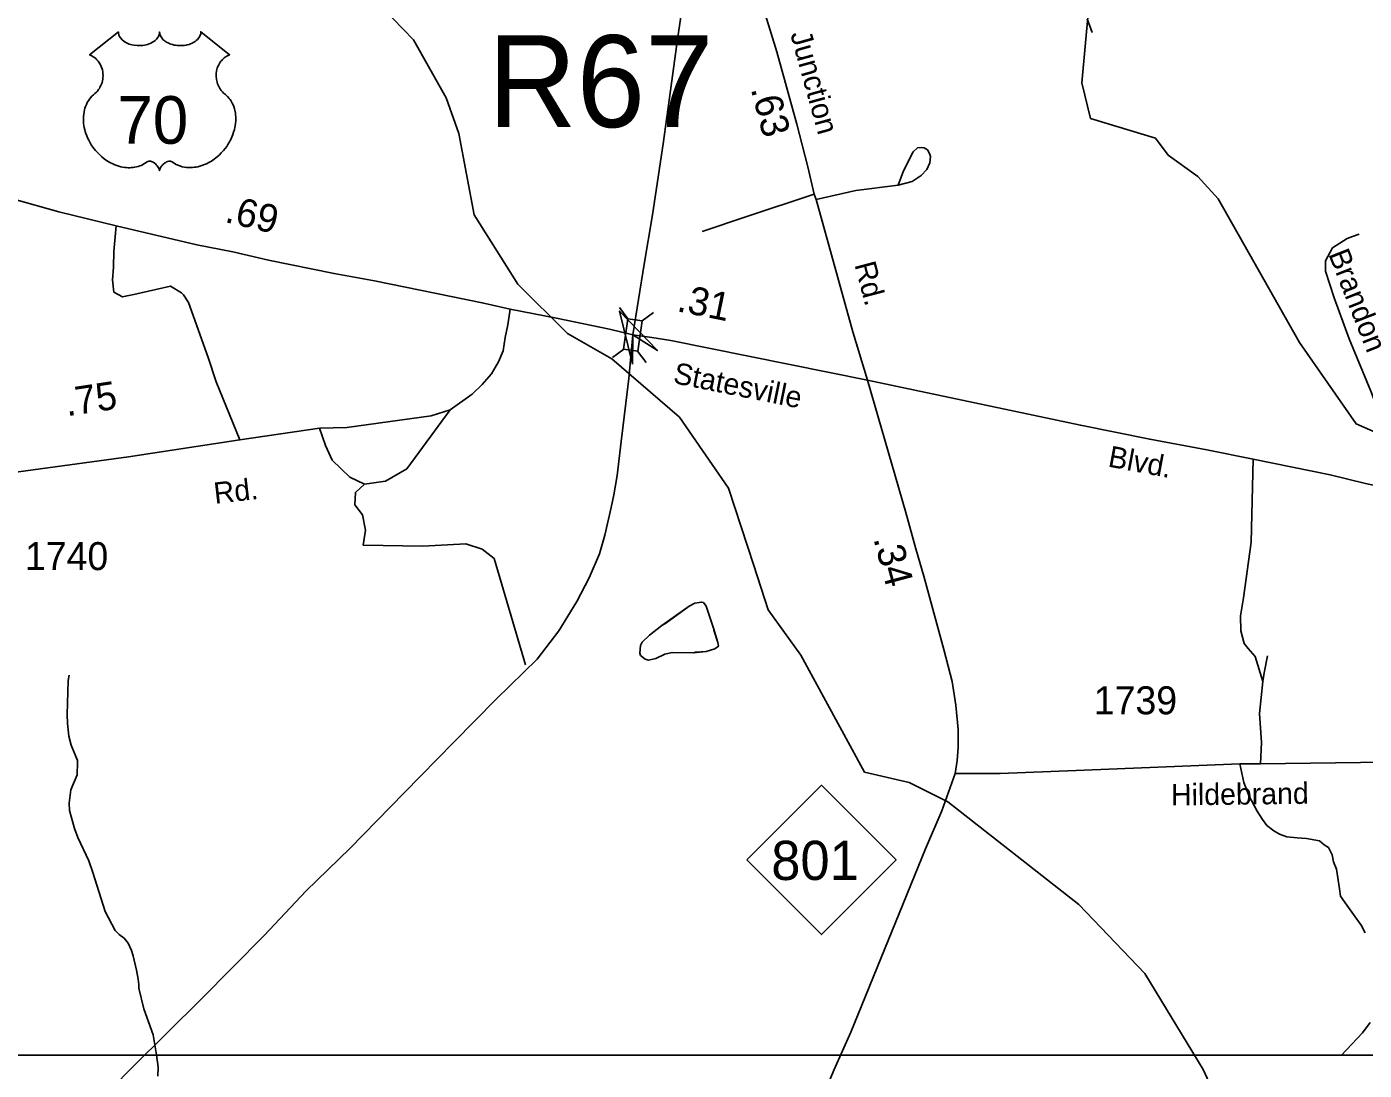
# Model space of a CAD drawing. Extents: x 1473865 to 1648260, y 639067 to 773536.
# Drawn here: x 1509247 to 1515215, y 717123 to 721780 of the extents above; entities that cross this region are included whole.
import ezdxf

# ---------------------------------------------------------------- set-up
doc = ezdxf.new("R2010")
doc.units = 0
for name, color, linetype in [('Exist Hydrographic Creek Single Shore', 7, 'Continuous'), ('Exist Hydrographic Misc Water Feature', 7, 'Continuous'), ('Exist Railroad Mainline', 7, 'Continuous'), ('Exist Road Non-System Type 51', 7, 'Continuous'), ('Exist Road Non-System Type 51 Label', 7, 'Continuous'), ('Exist Road Primary NC Attributed', 7, 'Continuous'), ('Exist Road Primary NC Mileage Hundredths English Label', 7, 'Continuous'), ('Exist Road Primary NC Shield CELL', 7, 'Continuous'), ('Exist Road Primary NC Shield Number Label', 7, 'Continuous'), ('Exist Road Primary US Attributed', 7, 'Continuous'), ('Exist Road Primary US Label', 7, 'Continuous'), ('Exist Road Primary US Mileage Hundredths English Label', 7, 'Continuous'), ('Exist Road Primary US Shield CELL', 7, 'Continuous'), ('Exist Road Primary US Shield Number Label', 7, 'Continuous'), ('Exist Road Primary US Structure RailRoad Attributed CELL', 7, 'Continuous'), ('Exist Road Primary US Structure RailRoad CELL', 7, 'Continuous'), ('Exist Road Primary US Structure RailRoad Number Label', 7, 'Continuous'), ('Exist Road Secondary Mileage Hundredths English Label', 7, 'Continuous'), ('Exist Road Secondary Type 41 Attributed', 7, 'Continuous'), ('Exist Road Secondary Type 51 Attributed', 7, 'Continuous'), ('Exist Road Secondary Type 51 Label', 7, 'Continuous'), ('Exist Road Secondary Type 51 Number Label', 7, 'Continuous'), ('Map Preparation Inset Cut Line', 7, 'Continuous')]:
    doc.layers.add(name, color=color, linetype=linetype)

msp = doc.modelspace()

# ---------------------------------------------------------------- linework, layer by layer
at = {"layer": 'Exist Hydrographic Creek Single Shore'}
msp.add_lwpolyline([(1514713.4, 716656.4), (1514496.3, 717126.9), (1514236.3, 717555.5), (1513941.4, 717863.5), (1513357.4, 718321.7), (1513184.3, 718407.3), (1512984.4, 718454), (1512701.3, 718975), (1512555.3, 719178.2), (1512490.5, 719376.5), (1512378.1, 719721.2), (1512158.9, 720037.8), (1511857.3, 720298.5), (1511659.3, 720410.9), (1511437.4, 720632), (1511243.4, 720941.2), (1511174.4, 721303.7), (1511118.3, 721462.4), (1510972.3, 721721.4), (1510833.4, 721865.3)], dxfattribs=at)
at = {"layer": 'Exist Hydrographic Misc Water Feature'}
for points in [[(1515435.4, 719894.8), (1515178.4, 720008.2), (1514926.4, 720371.1), (1514562.4, 721012), (1514472.4, 721112.4), (1514340.4, 721206.9), (1514283.4, 721283.6), (1513993.4, 721371.5), (1513954.4, 721529.9), (1513984.4, 721854.2)], [(1514000.2, 721754.2), (1513977.9, 721816)], [(1512312.6, 719092.3), (1512312, 719087.9), (1512331, 719031.6), (1512332.7, 719015.6), (1512316.5, 719003.9), (1512278.3, 718992.6), (1512230.2, 718989.6), (1512222.1, 718985.7), (1512126.1, 718987.6), (1512094, 718980.2), (1512053.7, 718960.9), (1512021.6, 718953.6), (1512005.6, 718957.8), (1511985.9, 718974.2), (1511982.1, 718984.3), (1511984.7, 719018.2), (1511993, 719034), (1512025.6, 719065.4), (1512080.3, 719108.3), (1512098.5, 719118), (1512201.9, 719193.9), (1512228.2, 719207.5), (1512258.2, 719212.9), (1512266.2, 719210.7), (1512277.9, 719194.5), (1512312.6, 719092.3)], [(1512312.6, 719092.3), (1512331, 719031.6), (1512332.7, 719015.6), (1512316.5, 719003.9), (1512278.3, 718992.6), (1512222.1, 718985.7), (1512126.1, 718987.6), (1512094, 718980.2), (1512053.7, 718960.9), (1512021.6, 718953.6), (1512005.6, 718957.8), (1511985.9, 718974.2), (1511982.1, 718984.3), (1511984.7, 719018.2), (1511993, 719034), (1512025.6, 719065.4), (1512080.3, 719108.3), (1512201.9, 719193.9), (1512228.2, 719207.5), (1512258.2, 719212.9), (1512266.2, 719210.7), (1512277.9, 719194.5), (1512312.6, 719092.3)], [(1509832, 717096.3), (1509832.7, 717136.2), (1509825.7, 717192.4), (1509811.3, 717280.5), (1509769.4, 717397.3), (1509747, 717489.6), (1509747.3, 717505.6), (1509743.7, 717529.7), (1509736.5, 717569.8), (1509721.6, 717634), (1509714, 717658.1), (1509698.5, 717690.4), (1509681, 717712.7), (1509659.3, 717729.1), (1509641.6, 717747.4), (1509597.1, 717832.2), (1509542.2, 718005.1), (1509523.1, 718057.5), (1509474.9, 718162.3), (1509459.6, 718202.6), (1509437.1, 718282.9), (1509435.6, 718315), (1509442.7, 718374.8), (1509471.9, 718442.2), (1509473.3, 718498.7), (1509473.1, 718506.1), (1509444.4, 718574.6), (1509435, 718614.8), (1509428.1, 718670.8), (1509426.7, 718710.9), (1509431.4, 718862.7), (1509435.9, 718886.6)]]:
    msp.add_lwpolyline(points, dxfattribs=at)
at = {"layer": 'Exist Railroad Mainline'}
msp.add_lwpolyline([(1509432.5, 716846.9), (1509720.5, 717138.6), (1510024.8, 717440.2), (1510306.7, 717724.1), (1510493.4, 717923.2), (1510688.1, 718112.4), (1510931.4, 718360.8), (1511152.5, 718587.7), (1511341.3, 718779), (1511523.8, 718958.2), (1511621.4, 719084.9), (1511701.3, 719215.5), (1511756.8, 719320.9), (1511802.2, 719428.2), (1511825.5, 719511.8), (1511853.8, 719634.5), (1511866, 719691.5), (1511881.1, 719777), (1511899.4, 719928.7), (1511933.3, 720210.2), (1511950.8, 720404.6), (1512002.4, 720721.1), (1512039.5, 720940.4), (1512085.9, 721257.6), (1512119.3, 721495.1), (1512152.5, 721734.6), (1512168.2, 721844.3)], dxfattribs=at)
at = {"layer": 'Exist Road Non-System Type 51'}
for points in [[(1513135.3, 721073.2), (1513197.7, 721090.3), (1513238, 721115.7), (1513262.4, 721143.5), (1513276.8, 721173.2), (1513279.1, 721201.1), (1513275.2, 721215.2), (1513265.6, 721231.4), (1513251.7, 721239.5), (1513239.7, 721241.8), (1513221.7, 721239.9), (1513201.3, 721222.3), (1513158.2, 721137), (1513135.3, 721073.2)], [(1512260.1, 720866.2), (1512460.5, 720933.5), (1512759.7, 721032.5)], [(1512769.1, 721008.9), (1512945.8, 721049), (1513135.3, 721073.2)], [(1510197.4, 719936.1), (1510091.8, 720195.7), (1510055.6, 720304.3), (1509967.7, 720549.8), (1509946.2, 720584.3), (1509936.4, 720592.3), (1509887.9, 720622.3), (1509724.7, 720585.4), (1509687.9, 720577.5), (1509674.3, 720574.7), (1509635.2, 720595.9), (1509629.9, 720651.3), (1509633.4, 720707.8), (1509635.2, 720777.7), (1509645.5, 720892.5)], [(1515304, 719724), (1515316.2, 719799.7), (1515317.2, 719838.2), (1515320.7, 719886.5), (1515312.8, 719956.8), (1515284.7, 720048.1), (1515244.4, 720154.1), (1515147.9, 720387.4), (1515081.2, 720570.5), (1515041.8, 720689.7), (1515041.8, 720736.2), (1515073.4, 720793.3), (1515138.3, 720834.6), (1515162.5, 720844.4), (1515191.9, 720854.2)], [(1511135.6, 720070.2), (1510942.6, 719807.1), (1510847.8, 719751.7), (1510753, 719738.6), (1510713.5, 719701.7), (1510710.9, 719646.4), (1510745.1, 719601.6), (1510758.3, 719533.1), (1510747.8, 719467.2)], [(1510553.5, 719988.4), (1510579.9, 719912), (1510608.8, 719846.2), (1510687.8, 719769.8), (1510753, 719738.6)], [(1514719.9, 719849.9), (1514710.4, 719480.3), (1514675.9, 719232), (1514662.4, 719151.6), (1514663.4, 719083.6), (1514679, 719027.8), (1514697.4, 719005.8), (1514728.1, 718969), (1514763, 718858.2)], [(1510747.8, 719467.2), (1511013.6, 719462), (1511205.8, 719472.5), (1511279.5, 719448.8), (1511332.2, 719406.6), (1511471.7, 718932.5)], [(1514763, 718858.2), (1514767.6, 718896.1), (1514782.5, 718971.9)], [(1514752.5, 718491.1), (1514756.9, 718586.1), (1514747.4, 718715.5), (1514763, 718858.2)], [(1515219, 717735.8), (1515201.5, 717770), (1515166.4, 717818), (1515137.8, 717859.3), (1515109.4, 717899.3), (1515103.7, 717933.4), (1515090.9, 718019.9), (1515077.4, 718053.2), (1515071.1, 718085), (1515055.2, 718116.8), (1515036.1, 718129.5), (1515014.5, 718146.7), (1514956.7, 718158.1), (1514915.4, 718160.4), (1514869.4, 718164.8), (1514836.5, 718177.2), (1514810.9, 718191.1), (1514780.2, 718215.2), (1514761.2, 718242.3), (1514737.2, 718279.3), (1514699.9, 718348.8), (1514677.3, 718408), (1514659.7, 718489.9)], [(1515111.3, 717189.5), (1515206.8, 717290), (1515241.3, 717335.5)]]:
    msp.add_lwpolyline(points, dxfattribs=at)
at = {"layer": 'Exist Road Primary NC Attributed'}
for points in [[(1513389.4, 718448.1), (1513398.2, 718505.9), (1513403.2, 718563.9), (1513402.2, 718643.9), (1513391.8, 718752), (1513375.3, 718858.2), (1513339.4, 719000.6), (1513249.9, 719328), (1513213.8, 719450.3), (1513170, 719612.9), (1512998.3, 720203.3)], [(1512584, 716499.8), (1512613.9, 716571.5), (1512664.8, 716688.8), (1512848.9, 717126.1), (1512923.3, 717293.1), (1513256.8, 718112), (1513329.2, 718281), (1513389.4, 718448.1)]]:
    msp.add_lwpolyline(points, dxfattribs=at)
at = {"layer": 'Exist Road Primary NC Shield CELL'}
msp.add_lwpolyline([(1512459.7, 718061.9), (1512792.7, 718394.9), (1513125.7, 718061.9), (1512792.7, 717728.9)], close=True, dxfattribs=at)
at = {"layer": 'Exist Road Primary US Attributed'}
for points in [[(1507881.3, 721435.2), (1508798, 721130.9), (1509015.8, 721063.3), (1509189.2, 721010.8), (1509390.4, 720954.1), (1509645.5, 720892.5), (1510006.1, 720807.4), (1510165.8, 720775.1), (1510325.1, 720738.9), (1510618.2, 720678.8), (1510797.9, 720646.3), (1511278.8, 720548.4), (1511404, 720519.6)], [(1511404, 720519.6), (1511610.3, 720479.6), (1511847.3, 720430.1), (1511950.8, 720404.6)], [(1511950.8, 720404.6), (1512035.9, 720393.2), (1512120, 720379.7), (1512998.3, 720203.3)], [(1512998.3, 720203.3), (1513948.3, 720002), (1514257.4, 719939.6), (1514512.8, 719892), (1514719.9, 719849.9), (1515063.2, 719780.2), (1515220.7, 719741.6), (1515304, 719724), (1515562.2, 719683.3), (1515751.2, 719673.1), (1515955.2, 719651.1), (1516108.8, 719642.3), (1516238.3, 719633.5), (1516398.8, 719632.6), (1516596.6, 719641.5), (1517043.5, 719675), (1517278.9, 719703.3), (1517403.4, 719730.2), (1517538, 719752.1), (1517667.7, 719788.8), (1517737.2, 719806.1), (1517890.3, 719850.9), (1518120.3, 719907.6), (1518283.4, 719952.7)]]:
    msp.add_lwpolyline(points, dxfattribs=at)
at = {"layer": 'Exist Road Primary US Shield CELL'}
msp.add_lwpolyline([(1509655.4, 721757.3), (1509655.7, 721752), (1509657, 721745.7), (1509658, 721742.4), (1509660.9, 721736.2), (1509665.8, 721728.8), (1509672.6, 721721.6), (1509680.3, 721715.3), (1509685.4, 721711.9), (1509694.2, 721707.2), (1509704.2, 721703), (1509715.2, 721699.8), (1509726.6, 721697.6), (1509738.9, 721696.2), (1509751.2, 721696), (1509764.4, 721696.9), (1509779, 721699.8), (1509785.7, 721701.5), (1509793.2, 721704.1), (1509800.2, 721707), (1509807.9, 721711.1), (1509814.1, 721715), (1509818.9, 721718.5), (1509825.7, 721725.1), (1509831.1, 721731.8), (1509833.4, 721735.6), (1509835.4, 721739.3), (1509838.1, 721747), (1509838.9, 721750.4), (1509839.4, 721757.6), (1509839.8, 721751.6), (1509840.4, 721747.9), (1509841.4, 721744.2), (1509843, 721740.3), (1509845.7, 721734.9), (1509848.7, 721730.3), (1509854.5, 721723.5), (1509858, 721720.2), (1509861.3, 721717.5), (1509870, 721711.5), (1509880.2, 721706.4), (1509885.3, 721704.2), (1509890.4, 721702.3), (1509897, 721700.4), (1509903.7, 721698.8), (1509910.4, 721697.6), (1509917.2, 721696.6), (1509924.2, 721696.1), (1509929.9, 721696), (1509936.9, 721696), (1509943.4, 721696.4), (1509950, 721697.2), (1509957.3, 721698.4), (1509963.1, 721699.7), (1509970.9, 721701.7), (1509977.8, 721704.2), (1509984, 721706.9), (1509992, 721711.1), (1509998.4, 721715.1), (1510003.1, 721718.9), (1510008.8, 721724.1), (1510014.1, 721730.2), (1510017.2, 721734.7), (1510019.4, 721739.3), (1510021.4, 721744.2), (1510022.7, 721749.4), (1510023.3, 721753.9), (1510023.4, 721757.7), (1510152, 721655.2), (1510149, 721654.1), (1510142, 721650.7), (1510136.5, 721647.4), (1510127.6, 721641.2), (1510123.8, 721637.7), (1510120, 721634.2), (1510116.5, 721630.4), (1510113.4, 721626.8), (1510109.7, 721621.6), (1510106.4, 721616.5), (1510103.1, 721610.8), (1510100.7, 721605.8), (1510096.8, 721595.5), (1510094.9, 721589), (1510093.7, 721583.4), (1510092.1, 721571.9), (1510091.8, 721566.5), (1510091.8, 721561.1), (1510092.1, 721555.4), (1510092.6, 721549.9), (1510093.6, 721544.2), (1510094.5, 721539.2), (1510096.1, 721533), (1510098.4, 721525.9), (1510101.2, 721519), (1510107.1, 721507.8), (1510114.6, 721496.4), (1510120, 721490), (1510125.3, 721484.6), (1510133.3, 721477.9), (1510137.6, 721474.1), (1510142.5, 721469.1), (1510150.5, 721459.8), (1510153.8, 721455.4), (1510157.1, 721450.4), (1510160.1, 721445.4), (1510163.2, 721439.9), (1510165.6, 721435.1), (1510170.1, 721424.1), (1510173.4, 721413.4), (1510175, 721407.7), (1510177.4, 721395.1), (1510178.3, 721388.9), (1510179.2, 721376.6), (1510179.3, 721361.7), (1510178.1, 721347.6), (1510175.5, 721331.1), (1510173.3, 721321.2), (1510169.9, 721309.7), (1510166.6, 721299.8), (1510160.8, 721285.1), (1510155.6, 721274.5), (1510148.8, 721262), (1510144.2, 721254.5), (1510138.8, 721246.4), (1510132, 721237.1), (1510124.1, 721227.3), (1510114.6, 721216.9), (1510106.9, 721209.2), (1510096.9, 721200.2), (1510090.8, 721195.2), (1510082.2, 721188.7), (1510070.3, 721180.8), (1510058.6, 721174), (1510048.7, 721168.9), (1510039.9, 721165.1), (1510028.5, 721160.8), (1510009.5, 721155.5), (1510002.6, 721154.1), (1509994.4, 721152.9), (1509986.7, 721152.1), (1509979.3, 721151.7), (1509969.3, 721151.7), (1509959.3, 721152.4), (1509949.9, 721153.8), (1509940.1, 721155.8), (1509929.8, 721158.9), (1509920.5, 721162.5), (1509911.1, 721167.2), (1509895.2, 721177.2), (1509890.6, 721179.6), (1509888, 721180.3), (1509881.9, 721180.6), (1509876.1, 721179.4), (1509870.2, 721177), (1509866.6, 721175.1), (1509861.9, 721172), (1509858.2, 721169.1), (1509853.8, 721165), (1509850.8, 721161.5), (1509848.5, 721158.7), (1509844, 721151.7), (1509842.4, 721148.3), (1509840.7, 721144), (1509839.3, 721137.6), (1509837.2, 721145.7), (1509834.9, 721151), (1509832.1, 721155.5), (1509829.3, 721159.6), (1509824.8, 721164.7), (1509820.8, 721168.6), (1509815.9, 721172.6), (1509810.8, 721175.7), (1509806.6, 721177.8), (1509802.8, 721179.2), (1509798.2, 721180.4), (1509794.4, 721180.7), (1509791.3, 721180.6), (1509787, 721179.6), (1509781.2, 721175.4), (1509775.7, 721171.6), (1509769.7, 721167.9), (1509762.5, 721164.1), (1509757.3, 721161.7), (1509751.1, 721159.3), (1509743.8, 721156.8), (1509735.9, 721154.8), (1509727.7, 721153.2), (1509720.6, 721152), (1509712.9, 721151.4), (1509706, 721151.1), (1509698.8, 721151.2), (1509692.1, 721151.7), (1509684.2, 721152.4), (1509674.5, 721153.9), (1509666.5, 721155.7), (1509658, 721158), (1509649.2, 721160.7), (1509639.9, 721164.3), (1509628.2, 721169.4), (1509620.1, 721173.5), (1509607.2, 721180.9), (1509592.2, 721191.3), (1509580.8, 721200.5), (1509572.5, 721208), (1509560.3, 721220.5), (1509553.1, 721228.6), (1509541.8, 721243.2), (1509534.6, 721253.8), (1509529.9, 721261.5), (1509523.1, 721274), (1509519.3, 721281.8), (1509514.5, 721293.2), (1509510.7, 721303.6), (1509507.5, 721313.5), (1509505.8, 721319.8), (1509503.3, 721330.8), (1509501.8, 721338.7), (1509500.4, 721349.4), (1509499.6, 721360.7), (1509499.5, 721371.1), (1509499.7, 721379.8), (1509500.7, 721389.9), (1509502.4, 721400.6), (1509504.5, 721409.8), (1509506.3, 721416.4), (1509509.1, 721424.5), (1509512.7, 721433.3), (1509516.9, 721441.9), (1509521, 721448.9), (1509526.1, 721456.5), (1509531.1, 721463), (1509537.7, 721470.1), (1509544.5, 721476.7), (1509550.8, 721481.7), (1509558.2, 721489), (1509562.1, 721493.4), (1509566.7, 721499.6), (1509570.5, 721505.3), (1509573.4, 721510.4), (1509577.3, 721517.9), (1509579.7, 721523.5), (1509582.7, 721532.2), (1509584.1, 721538.3), (1509585.7, 721546.1), (1509586.6, 721553.5), (1509587, 721562.7), (1509586.8, 721570.3), (1509585.8, 721579.2), (1509584.1, 721587.7), (1509582.1, 721595.1), (1509578.9, 721603.6), (1509576, 721609.9), (1509571.1, 721618.3), (1509565.6, 721626.1), (1509559.9, 721632.5), (1509554.2, 721638.2), (1509548.8, 721642.5), (1509543.6, 721646.2), (1509537, 721650.1), (1509530.7, 721653.2), (1509526.8, 721654.8)], close=True, dxfattribs=at)
at = {"layer": 'Exist Road Primary US Structure RailRoad Attributed CELL'}
msp.add_lwpolyline([(1511950.1, 720274.6), (1511892.3, 720511.5), (1512060.8, 720335.3), (1511950.8, 720404.6)], close=True, dxfattribs=at)
at = {"layer": 'Exist Road Primary US Structure RailRoad CELL'}
for p, q in [((1511891.4, 720527.4), (1511928.9, 720477.2)), ((1512042.7, 720505.5), (1511992.4, 720468)), ((1511910.4, 720341), (1511860.1, 720303.5)), ((1511972.4, 720332), (1512010, 720281.8))]:
    msp.add_line(p, q, dxfattribs=at)
msp.add_lwpolyline([(1511992.4, 720468), (1511972.7, 720332), (1511909.2, 720341.2), (1511928.9, 720477.2)], close=True, dxfattribs=at)
at = {"layer": 'Exist Road Secondary Type 41 Attributed'}
msp.add_lwpolyline([(1509177.6, 719789.9), (1509700.3, 719860.4), (1510197.4, 719936.1), (1510553.5, 719988.4), (1510674.4, 719992.1), (1511051.1, 720043.7), (1511135.6, 720070.2), (1511234.7, 720140.4), (1511279.4, 720183.8), (1511320.2, 720231.2), (1511351.1, 720284.6), (1511371.9, 720334.2), (1511380.9, 720394), (1511393.8, 720449.8), (1511404, 720519.6)], dxfattribs=at)
at = {"layer": 'Exist Road Secondary Type 51 Attributed'}
for points in [[(1512586.1, 722739.1), (1512540.8, 722461.3), (1512514.9, 722191.7), (1512509.8, 722114.7), (1512509.1, 721989.9), (1512517.2, 721915.7), (1512593.6, 721668.8), (1512683.2, 721345.4), (1512732.5, 721155), (1512759.7, 721032.5), (1512769.1, 721008.9), (1512932.4, 720418.1), (1512998.3, 720203.3)], [(1515309.8, 718498.4), (1514752.5, 718491.1), (1514659.7, 718489.9), (1513929.6, 718460.2), (1513589.5, 718447.2), (1513389.4, 718448.1)]]:
    msp.add_lwpolyline(points, dxfattribs=at)
at = {"layer": 'Map Preparation Inset Cut Line'}
msp.add_lwpolyline([(1492500.1, 733302.7), (1523960.8, 733302.7), (1523960.8, 717190.1), (1492500.1, 717190.1), (1492500.1, 733302.7)], dxfattribs=at)

# ---------------------------------------------------------------- texts
at = {"layer": 'Exist Road Non-System Type 51 Label'}
msp.add_text('Brandon', height=95, rotation=291.50044, dxfattribs=at).set_placement((1515053.6, 720766))
at = {"layer": 'Exist Road Primary NC Mileage Hundredths English Label'}
msp.add_text('.34', height=125, rotation=285.05916, dxfattribs=at).set_placement((1513023.8, 719495.8))
at = {"layer": 'Exist Road Primary NC Shield Number Label'}
msp.add_text('801', height=175, dxfattribs=at).set_placement((1512568.8, 717972.2))
at = {"layer": 'Exist Road Primary US Label'}
for s, rotation, p in [('Statesville', 348.64287, (1512126.9, 720190.5)), ('Blvd.', 349.44609, (1514067.7, 719817.8))]:
    msp.add_text(s, height=95, rotation=rotation, dxfattribs=at).set_placement(p)
at = {"layer": 'Exist Road Primary US Mileage Hundredths English Label'}
for s, rotation, p in [('.69', 346.42851, (1510125.8, 720909.8)), ('.31', 348.64287, (1512143.4, 720511.3))]:
    msp.add_text(s, height=125, rotation=rotation, dxfattribs=at).set_placement(p)
at = {"layer": 'Exist Road Primary US Shield Number Label'}
msp.add_text('70', height=212.5, dxfattribs=at).set_placement((1509651.1, 721258))
at = {"layer": 'Exist Road Primary US Structure RailRoad Number Label'}
msp.add_text('R67', height=410.1, dxfattribs=at).set_placement((1511304.4, 721332.4))
at = {"layer": 'Exist Road Secondary Mileage Hundredths English Label'}
for s, rotation, p in [('.63', 284.53226, (1512476.8, 721503.5)), ('.75', 8.64723, (1509426.1, 720041.6))]:
    msp.add_text(s, height=125, rotation=rotation, dxfattribs=at).set_placement(p)
at = {"layer": 'Exist Road Secondary Type 51 Label'}
for s, rotation, p in [('Junction', 285.47328, (1512653, 721748.5)), ('Rd.', 284.83646, (1512939.5, 720719.1)), ('Rd.', 6.56106, (1510086.6, 719650.8)), ('Hildebrand', 0.7034, (1514353.2, 718304.8))]:
    msp.add_text(s, height=95, rotation=rotation, dxfattribs=at).set_placement(p)
at = {"layer": 'Exist Road Secondary Type 51 Number Label'}
for s, p in [('1740', (1509238.5, 719355.2)), ('1739', (1514007.9, 718711.6))]:
    msp.add_text(s, height=125, dxfattribs=at).set_placement(p)

doc.saveas('drawing.dxf')
